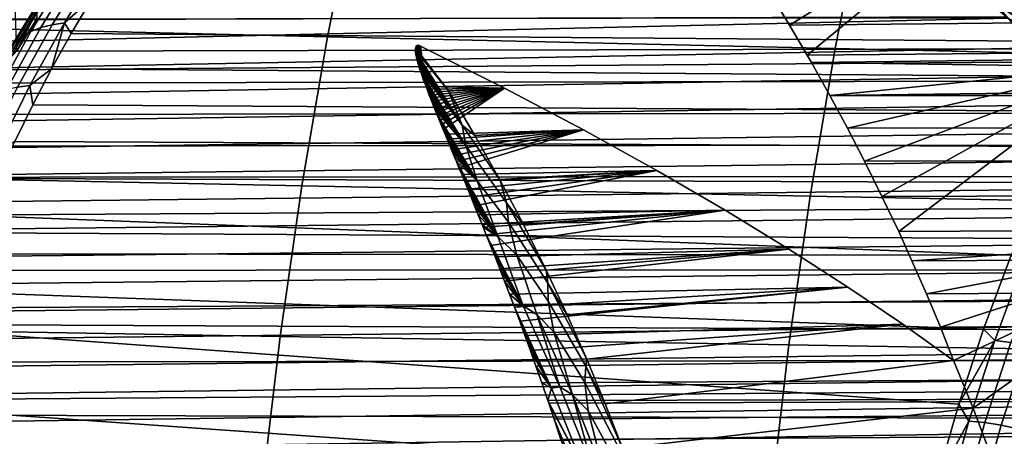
# Model space of a CAD drawing. Header units: metres. Extents: x -240 to 45, y -77 to 27.
# Tile 486 of 656: x -179.85 to -176.29, y 2.41 to 3.91. Entities that reach past the tile are written whole.
import ezdxf

# ---------------------------------------------------------------- set-up
doc = ezdxf.new("R2010")
doc.units = ezdxf.units.M
doc.layers.add('solid_102011X2', color=7, linetype='CONTINUOUS')

msp = doc.modelspace()

# ---------------------------------------------------------------- linework, layer by layer
at = {"layer": 'solid_102011X2'}
for points in [[(-179.901703, 4.875221, 290.735718), (-179.842926, 4.955428, 290.833527), (-179.788086, 3.915065, 290.924805), (-179.861481, 3.798911, 290.802643)], [(-175.888824, 3.74163, 305.930542), (-176.293198, 4.371068, 305.624207), (-175.666824, 4.946773, 306.850708), (-175.163818, 4.323822, 307.250885)], [(-178.631073, 4.382783, 345.168427), (-180.447784, 4.431952, 343.755402), (-180.557388, 3.892951, 343.87619), (-178.737778, 3.849756, 345.289276)], [(-176.79924, 4.334184, 346.55777), (-178.631073, 4.382783, 345.168427), (-178.737778, 3.849756, 345.289276), (-176.903107, 3.807064, 346.67865)], [(-177.067581, 3.891978, 304.244965), (-177.133301, 4.000533, 304.194794), (-176.293198, 4.371068, 305.624207)], [(-177.003799, 3.782995, 304.293396), (-177.067581, 3.891978, 304.244965), (-176.293198, 4.371068, 305.624207)], [(-176.988541, 3.756347, 304.304932), (-177.003799, 3.782995, 304.293396), (-176.293198, 4.371068, 305.624207), (-175.888824, 3.74163, 305.930542)], [(-174.952835, 4.286175, 347.922791), (-176.79924, 4.334184, 346.55777), (-176.903107, 3.807064, 346.67865), (-175.053894, 3.764891, 348.043671)], [(-176.422195, 4.256285, 287.683441), (-176.444931, 4.221148, 287.68866), (-176.06488, 3.899693, 287.095551), (-176.043671, 3.934561, 287.089203)], [(-176.444931, 4.221148, 287.68866), (-176.471573, 4.188494, 287.690186), (-176.089874, 3.866915, 287.098206), (-176.06488, 3.899693, 287.095551)], [(-176.471573, 4.188494, 287.690186), (-176.501602, 4.158967, 287.687988), (-176.118164, 3.836846, 287.097107), (-176.089874, 3.866915, 287.098206)], [(-176.501602, 4.158967, 287.687988), (-176.534348, 4.133136, 287.682037), (-176.118164, 3.836846, 287.097107)], [(-176.118164, 3.836846, 287.097107), (-176.534348, 4.133136, 287.682037), (-176.528351, 4.128101, 287.672485)], [(-179.774033, 3.883039, 290.391052), (-179.810303, 3.868528, 290.433167), (-179.680923, 4.080277, 290.648499), (-179.644226, 4.095692, 290.607086)], [(-179.733383, 3.893503, 290.351868), (-179.774033, 3.883039, 290.391052), (-179.644226, 4.095692, 290.607086), (-179.603287, 4.106797, 290.56839)], [(-179.689056, 3.899769, 290.316254), (-179.733383, 3.893503, 290.351868), (-179.603287, 4.106797, 290.56839), (-179.558807, 4.113431, 290.533051)], [(-179.558807, 4.113431, 290.533051), (-179.590332, 3.987978, 290.369232), (-179.689056, 3.899769, 290.316254)], [(-176.118164, 3.836846, 287.097107), (-176.528351, 4.128101, 287.672485), (-176.404007, 4.023646, 287.47702)], [(-179.841751, 3.850166, 290.477661), (-179.86792, 3.828201, 290.524017), (-179.739731, 4.037407, 290.737366), (-179.712891, 4.060762, 290.692108)], [(-179.810303, 3.868528, 290.433167), (-179.841751, 3.850166, 290.477661), (-179.712891, 4.060762, 290.692108), (-179.680923, 4.080277, 290.648499)], [(-168.587341, 4.090244, 298.983124), (-177.133301, 4.000533, 304.194794), (-177.067581, 3.891978, 304.244965), (-168.405563, 3.976835, 298.97049)], [(-176.379929, 4.039433, 285.875885), (-176.282471, 3.922451, 285.719482), (-185.610809, 3.895041, 291.302155), (-185.6017, 4.005168, 291.387817)], [(-179.86792, 3.828201, 290.524017), (-179.888489, 3.802932, 290.571564), (-179.761063, 4.010528, 290.783661), (-179.739731, 4.037407, 290.737366)], [(-176.118164, 3.836846, 287.097107), (-176.404007, 4.023646, 287.47702), (-176.277328, 3.917581, 287.283386)], [(-179.888489, 3.802932, 290.571564), (-179.903168, 3.7747, 290.619751), (-179.776596, 3.980486, 290.830414), (-179.761063, 4.010528, 290.783661)], [(-179.689056, 3.899769, 290.316254), (-179.590332, 3.987978, 290.369232), (-179.664169, 3.861971, 290.246368)], [(-179.590332, 3.987978, 290.369232), (-175.830002, 3.953498, 288.06308), (-175.900604, 3.831172, 287.945557), (-179.664169, 3.861971, 290.246368)], [(-179.903168, 3.7747, 290.619751), (-179.911758, 3.74389, 290.667908), (-179.786118, 3.947688, 290.877014), (-179.776596, 3.980486, 290.830414)], [(-168.405563, 3.976835, 298.97049), (-177.067581, 3.891978, 304.244965), (-177.003799, 3.782995, 304.293396), (-168.231842, 3.863526, 298.958893)], [(-176.282471, 3.922451, 285.719482), (-176.190079, 3.805741, 285.57019), (-185.619339, 3.784495, 291.219208), (-185.610809, 3.895041, 291.302155)], [(-180.552719, 3.725925, 289.652252), (-176.148849, 3.810351, 287.092377), (-176.277328, 3.917581, 287.283386), (-180.510208, 3.820012, 289.722992)], [(-180.466431, 3.913345, 289.795837), (-180.510208, 3.820012, 289.722992), (-176.277328, 3.917581, 287.283386)], [(-179.786118, 3.947688, 290.877014), (-179.911758, 3.74389, 290.667908), (-179.861481, 3.798911, 290.802643)], [(-179.786118, 3.947688, 290.877014), (-179.861481, 3.798911, 290.802643), (-179.788086, 3.915065, 290.924805)], [(-178.737778, 3.849756, 345.289276), (-180.557388, 3.892951, 343.87619), (-180.652725, 3.34795, 343.981262), (-178.830597, 3.310799, 345.394409)], [(-179.898361, 3.65759, 290.184113), (-179.934235, 3.644058, 290.226898), (-179.810303, 3.868528, 290.433167), (-179.774033, 3.883039, 290.391052)], [(-179.858002, 3.66736, 290.14447), (-179.898361, 3.65759, 290.184113), (-179.774033, 3.883039, 290.391052), (-179.733383, 3.893503, 290.351868)], [(-179.813828, 3.673227, 290.108582), (-179.858002, 3.66736, 290.14447), (-179.733383, 3.893503, 290.351868), (-179.689056, 3.899769, 290.316254)], [(-179.689056, 3.899769, 290.316254), (-179.735046, 3.733766, 290.128387), (-179.813828, 3.673227, 290.108582)], [(-179.689056, 3.899769, 290.316254), (-179.664169, 3.861971, 290.246368), (-179.735046, 3.733766, 290.128387)], [(-179.965149, 3.626949, 290.272308), (-179.990692, 3.606494, 290.319702), (-179.86792, 3.828201, 290.524017), (-179.841751, 3.850166, 290.477661)], [(-179.934235, 3.644058, 290.226898), (-179.965149, 3.626949, 290.272308), (-179.841751, 3.850166, 290.477661), (-179.810303, 3.868528, 290.433167)], [(-179.664169, 3.861971, 290.246368), (-175.900604, 3.831172, 287.945557), (-175.968445, 3.70685, 287.832672), (-179.735046, 3.733766, 290.128387)], [(-176.903107, 3.807064, 346.67865), (-178.737778, 3.849756, 345.289276), (-178.830597, 3.310799, 345.394409), (-176.993454, 3.27408, 346.783783)], [(-168.231842, 3.863526, 298.958893), (-177.003799, 3.782995, 304.293396), (-176.988541, 3.756347, 304.304932)], [(-168.231842, 3.863526, 298.958893), (-176.988541, 3.756347, 304.304932), (-176.922287, 3.637982, 304.354858), (-168.06575, 3.750592, 298.948059)], [(-180.552719, 3.725925, 289.652252), (-176.088699, 3.759282, 287.003693), (-176.148849, 3.810351, 287.092377)], [(-178.401947, 3.816467, 305.107208), (-178.420181, 3.804101, 305.127899), (-178.420166, 3.801201, 305.130188)], [(-178.401947, 3.816467, 305.107208), (-178.420044, 3.806826, 305.125671), (-178.420181, 3.804101, 305.127899)], [(-178.401947, 3.816467, 305.107208), (-178.420166, 3.801201, 305.130188), (-178.420013, 3.798185, 305.132446)], [(-178.401947, 3.816467, 305.107208), (-178.419739, 3.809345, 305.123505), (-178.420044, 3.806826, 305.125671)], [(-178.300934, 3.654514, 305.187195), (-178.420044, 3.806826, 305.125671), (-178.419739, 3.809345, 305.123505)], [(-178.401947, 3.816467, 305.107208), (-178.420013, 3.798185, 305.132446), (-178.419724, 3.795071, 305.134735)], [(-178.097565, 3.663635, 305.041901), (-178.300934, 3.654514, 305.187195), (-178.419739, 3.809345, 305.123505), (-178.401947, 3.816467, 305.107208)], [(-178.401947, 3.816467, 305.107208), (-178.419724, 3.795071, 305.134735), (-178.419342, 3.791864, 305.136993)], [(-178.401947, 3.816467, 305.107208), (-178.419342, 3.791864, 305.136993), (-178.418839, 3.78854, 305.139313)], [(-178.401947, 3.816467, 305.107208), (-178.418839, 3.78854, 305.139313), (-178.418259, 3.785082, 305.141663)], [(-178.409515, 3.818941, 305.109802), (-178.418564, 3.813633, 305.119415), (-178.41655, 3.8168, 305.115723)], [(-178.401947, 3.816467, 305.107208), (-178.418564, 3.813633, 305.119415), (-178.409515, 3.818941, 305.109802)], [(-178.401947, 3.816467, 305.107208), (-178.41655, 3.8168, 305.115723), (-178.418564, 3.813633, 305.119415)], [(-178.401947, 3.816467, 305.107208), (-178.418259, 3.785082, 305.141663), (-178.417557, 3.781477, 305.144073)], [(-178.401947, 3.816467, 305.107208), (-178.417557, 3.781477, 305.144073), (-178.416763, 3.7777, 305.146545)], [(-178.401947, 3.816467, 305.107208), (-178.416763, 3.7777, 305.146545), (-178.415863, 3.773735, 305.149078)], [(-178.411652, 3.81899, 305.111053), (-178.41655, 3.8168, 305.115723), (-178.413544, 3.81864, 305.112457)], [(-178.409515, 3.818941, 305.109802), (-178.41655, 3.8168, 305.115723), (-178.411652, 3.81899, 305.111053)], [(-178.409515, 3.818941, 305.109802), (-178.413544, 3.81864, 305.112457), (-178.41655, 3.8168, 305.115723)], [(-178.401947, 3.816467, 305.107208), (-178.409515, 3.818941, 305.109802), (-178.41655, 3.8168, 305.115723)], [(-178.401947, 3.816467, 305.107208), (-178.415863, 3.773735, 305.149078), (-178.414856, 3.769565, 305.151703)], [(-178.401947, 3.816467, 305.107208), (-178.414856, 3.769565, 305.151703), (-178.413742, 3.765164, 305.154449)], [(-178.401947, 3.816467, 305.107208), (-178.413742, 3.765164, 305.154449), (-178.412491, 3.760519, 305.157318)], [(-178.409515, 3.818941, 305.109802), (-178.411652, 3.81899, 305.111053), (-178.413544, 3.81864, 305.112457)], [(-178.401947, 3.816467, 305.107208), (-178.412491, 3.760519, 305.157318), (-178.411118, 3.755608, 305.160278)], [(-178.401947, 3.816467, 305.107208), (-178.411118, 3.755608, 305.160278), (-178.409607, 3.75041, 305.163391)], [(-178.401947, 3.816467, 305.107208), (-178.409607, 3.75041, 305.163391), (-178.407944, 3.744913, 305.166626)], [(-178.401947, 3.816467, 305.107208), (-178.407944, 3.744913, 305.166626), (-178.406143, 3.739097, 305.170044)], [(-178.401947, 3.816467, 305.107208), (-178.406143, 3.739097, 305.170044), (-178.404175, 3.732949, 305.173584)], [(-178.401947, 3.816467, 305.107208), (-178.404175, 3.732949, 305.173584), (-178.401169, 3.723842, 305.178741)], [(-178.097565, 3.663635, 305.041901), (-178.401947, 3.816467, 305.107208), (-178.385345, 3.679301, 305.203033), (-178.381836, 3.669911, 305.207977)], [(-178.401947, 3.816467, 305.107208), (-178.388626, 3.688227, 305.198273), (-178.385345, 3.679301, 305.203033)], [(-178.401947, 3.816467, 305.107208), (-178.391708, 3.696708, 305.193726), (-178.388626, 3.688227, 305.198273)], [(-178.401947, 3.816467, 305.107208), (-178.394577, 3.704757, 305.189331), (-178.391708, 3.696708, 305.193726)], [(-178.401947, 3.816467, 305.107208), (-178.397247, 3.712384, 305.18515), (-178.394577, 3.704757, 305.189331)], [(-178.401947, 3.816467, 305.107208), (-178.399734, 3.719612, 305.181122), (-178.397247, 3.712384, 305.18515)], [(-178.401947, 3.816467, 305.107208), (-178.401169, 3.723842, 305.178741), (-178.399734, 3.719612, 305.181122)], [(-176.190079, 3.805741, 285.57019), (-176.102158, 3.689471, 285.427704), (-185.62735, 3.673597, 291.139038), (-185.619339, 3.784495, 291.219208)], [(-178.300934, 3.654514, 305.187195), (-178.420181, 3.804101, 305.127899), (-178.420044, 3.806826, 305.125671)], [(-178.300934, 3.654514, 305.187195), (-178.420166, 3.801201, 305.130188), (-178.420181, 3.804101, 305.127899)], [(-178.300934, 3.654514, 305.187195), (-178.25116, 3.530522, 305.25882), (-178.420013, 3.798185, 305.132446), (-178.420166, 3.801201, 305.130188)], [(-178.25116, 3.530522, 305.25882), (-178.419724, 3.795071, 305.134735), (-178.420013, 3.798185, 305.132446)], [(-178.25116, 3.530522, 305.25882), (-178.419342, 3.791864, 305.136993), (-178.419724, 3.795071, 305.134735)], [(-178.25116, 3.530522, 305.25882), (-178.418839, 3.78854, 305.139313), (-178.419342, 3.791864, 305.136993)], [(-178.25116, 3.530522, 305.25882), (-178.418259, 3.785082, 305.141663), (-178.418839, 3.78854, 305.139313)], [(-178.25116, 3.530522, 305.25882), (-178.417557, 3.781477, 305.144073), (-178.418259, 3.785082, 305.141663)], [(-178.25116, 3.530522, 305.25882), (-178.416763, 3.7777, 305.146545), (-178.417557, 3.781477, 305.144073)], [(-178.25116, 3.530522, 305.25882), (-178.415863, 3.773735, 305.149078), (-178.416763, 3.7777, 305.146545)], [(-178.25116, 3.530522, 305.25882), (-178.414856, 3.769565, 305.151703), (-178.415863, 3.773735, 305.149078)], [(-175.053894, 3.764891, 348.043671), (-176.903107, 3.807064, 346.67865), (-176.993454, 3.27408, 346.783783), (-175.1418, 3.23781, 348.148804)], [(-180.593979, 3.631141, 289.583557), (-176.029984, 3.708268, 286.917023), (-176.088699, 3.759282, 287.003693), (-180.552719, 3.725925, 289.652252)], [(-178.25116, 3.530522, 305.25882), (-178.413742, 3.765164, 305.154449), (-178.414856, 3.769565, 305.151703)], [(-178.25116, 3.530522, 305.25882), (-178.412491, 3.760519, 305.157318), (-178.413742, 3.765164, 305.154449)], [(-178.25116, 3.530522, 305.25882), (-178.411118, 3.755608, 305.160278), (-178.412491, 3.760519, 305.157318)], [(-178.25116, 3.530522, 305.25882), (-178.409607, 3.75041, 305.163391), (-178.411118, 3.755608, 305.160278)], [(-178.25116, 3.530522, 305.25882), (-178.407944, 3.744913, 305.166626), (-178.409607, 3.75041, 305.163391)], [(-178.25116, 3.530522, 305.25882), (-178.406143, 3.739097, 305.170044), (-178.407944, 3.744913, 305.166626)], [(-178.25116, 3.530522, 305.25882), (-178.404175, 3.732949, 305.173584), (-178.406143, 3.739097, 305.170044)], [(-176.922287, 3.637982, 304.354858), (-176.988541, 3.756347, 304.304932), (-175.888824, 3.74163, 305.930542)], [(-167.907166, 3.638084, 298.937927), (-168.06575, 3.750592, 298.948059), (-176.922287, 3.637982, 304.354858)], [(-176.858322, 3.519145, 304.40271), (-176.922287, 3.637982, 304.354858), (-175.888824, 3.74163, 305.930542)], [(-176.796646, 3.399981, 304.448608), (-176.858322, 3.519145, 304.40271), (-175.888824, 3.74163, 305.930542)], [(-176.733673, 3.273116, 304.495178), (-176.796646, 3.399981, 304.448608), (-175.888824, 3.74163, 305.930542)], [(-176.673279, 3.145889, 304.539551), (-176.733673, 3.273116, 304.495178), (-175.888824, 3.74163, 305.930542)], [(-176.625351, 3.040656, 304.574646), (-176.673279, 3.145889, 304.539551), (-175.888824, 3.74163, 305.930542), (-175.559967, 3.111591, 306.169861)], [(-180.633987, 3.535614, 289.516998), (-175.916855, 3.60646, 286.749542), (-176.029984, 3.708268, 286.917023), (-180.593979, 3.631141, 289.583557)], [(-179.813828, 3.673227, 290.108582), (-179.735046, 3.733766, 290.128387), (-179.802948, 3.603542, 290.015381)], [(-179.735046, 3.733766, 290.128387), (-175.968445, 3.70685, 287.832672), (-176.033493, 3.5807, 287.724396), (-179.802948, 3.603542, 290.015381)], [(-178.25116, 3.530522, 305.25882), (-178.401169, 3.723842, 305.178741), (-178.404175, 3.732949, 305.173584)], [(-178.25116, 3.530522, 305.25882), (-178.238083, 3.456715, 305.302979), (-178.399734, 3.719612, 305.181122), (-178.401169, 3.723842, 305.178741)], [(-178.238083, 3.456715, 305.302979), (-178.397247, 3.712384, 305.18515), (-178.399734, 3.719612, 305.181122)], [(-178.238083, 3.456715, 305.302979), (-178.394577, 3.704757, 305.189331), (-178.397247, 3.712384, 305.18515)], [(-178.238083, 3.456715, 305.302979), (-178.391708, 3.696708, 305.193726), (-178.394577, 3.704757, 305.189331)], [(-176.102158, 3.689471, 285.427704), (-176.018463, 3.573717, 285.291718), (-185.634872, 3.562411, 291.061646), (-185.62735, 3.673597, 291.139038)], [(-179.932541, 3.433877, 289.91098), (-179.976578, 3.42844, 289.947144), (-179.858002, 3.66736, 290.14447), (-179.813828, 3.673227, 290.108582)], [(-179.932541, 3.433877, 289.91098), (-179.813828, 3.673227, 290.108582), (-179.802948, 3.603542, 290.015381), (-179.86792, 3.471462, 289.907257)], [(-178.238083, 3.456715, 305.302979), (-178.388626, 3.688227, 305.198273), (-178.391708, 3.696708, 305.193726)], [(-178.238083, 3.456715, 305.302979), (-178.385345, 3.679301, 305.203033), (-178.388626, 3.688227, 305.198273)], [(-178.238083, 3.456715, 305.302979), (-178.381836, 3.669911, 305.207977), (-178.385345, 3.679301, 305.203033)], [(-178.097565, 3.663635, 305.041901), (-178.381836, 3.669911, 305.207977), (-178.378098, 3.660048, 305.213135)], [(-178.238083, 3.456715, 305.302979), (-178.378098, 3.660048, 305.213135), (-178.381836, 3.669911, 305.207977)], [(-178.097565, 3.663635, 305.041901), (-178.378098, 3.660048, 305.213135), (-178.374146, 3.649698, 305.218475)], [(-178.238083, 3.456715, 305.302979), (-178.374146, 3.649698, 305.218475), (-178.378098, 3.660048, 305.213135)], [(-178.097565, 3.663635, 305.041901), (-178.374146, 3.649698, 305.218475), (-178.369949, 3.638841, 305.22403)], [(-178.238083, 3.456715, 305.302979), (-178.369949, 3.638841, 305.22403), (-178.374146, 3.649698, 305.218475)], [(-178.097565, 3.663635, 305.041901), (-178.369949, 3.638841, 305.22403), (-178.365494, 3.627467, 305.229767)], [(-178.238083, 3.456715, 305.302979), (-178.365494, 3.627467, 305.229767), (-178.369949, 3.638841, 305.22403)], [(-178.097565, 3.663635, 305.041901), (-178.365494, 3.627467, 305.229767), (-178.360794, 3.615548, 305.235748)], [(-178.097565, 3.663635, 305.041901), (-178.360794, 3.615548, 305.235748), (-178.355835, 3.60306, 305.241943)], [(-178.097565, 3.663635, 305.041901), (-178.355835, 3.60306, 305.241943), (-178.350067, 3.588637, 305.249023)], [(-178.097565, 3.663635, 305.041901), (-178.350067, 3.588637, 305.249023), (-178.345093, 3.576289, 305.255005)], [(-178.097565, 3.663635, 305.041901), (-178.345093, 3.576289, 305.255005), (-178.339279, 3.561954, 305.261902)], [(-178.097565, 3.663635, 305.041901), (-178.339279, 3.561954, 305.261902), (-178.333176, 3.546958, 305.269043)], [(-178.097565, 3.663635, 305.041901), (-178.333176, 3.546958, 305.269043), (-178.326767, 3.53127, 305.276398)], [(-178.097565, 3.663635, 305.041901), (-178.326767, 3.53127, 305.276398), (-178.320038, 3.51487, 305.284058)], [(-178.097565, 3.663635, 305.041901), (-178.320038, 3.51487, 305.284058), (-178.312988, 3.497735, 305.291931), (-177.812927, 3.51372, 304.980164)], [(-178.205078, 3.492437, 305.262604), (-178.300934, 3.654514, 305.187195), (-178.097565, 3.663635, 305.041901), (-177.812927, 3.51372, 304.980164)], [(-178.25116, 3.530522, 305.25882), (-178.300934, 3.654514, 305.187195), (-178.205078, 3.492437, 305.262604)], [(-167.907166, 3.638084, 298.937927), (-176.922287, 3.637982, 304.354858), (-176.858322, 3.519145, 304.40271), (-167.756088, 3.526164, 298.928558)], [(-180.67276, 3.43938, 289.452454), (-175.809525, 3.505027, 286.589874), (-175.916855, 3.60646, 286.749542), (-180.633987, 3.535614, 289.516998)], [(-179.802948, 3.603542, 290.015381), (-176.033493, 3.5807, 287.724396), (-176.095795, 3.45285, 287.620697), (-179.86792, 3.471462, 289.907257)], [(-178.238083, 3.456715, 305.302979), (-178.360794, 3.615548, 305.235748), (-178.365494, 3.627467, 305.229767)], [(-178.238083, 3.456715, 305.302979), (-178.355835, 3.60306, 305.241943), (-178.360794, 3.615548, 305.235748)], [(-178.238083, 3.456715, 305.302979), (-178.350067, 3.588637, 305.249023), (-178.355835, 3.60306, 305.241943)], [(-176.018463, 3.573717, 285.291718), (-175.939148, 3.45858, 285.162262), (-185.641907, 3.450987, 290.987), (-185.634872, 3.562411, 291.061646)], [(-178.238083, 3.456715, 305.302979), (-178.197464, 3.328629, 305.364807), (-178.345093, 3.576289, 305.255005), (-178.350067, 3.588637, 305.249023)], [(-178.197464, 3.328629, 305.364807), (-178.339279, 3.561954, 305.261902), (-178.345093, 3.576289, 305.255005)], [(-178.197464, 3.328629, 305.364807), (-178.333176, 3.546958, 305.269043), (-178.339279, 3.561954, 305.261902)], [(-178.197464, 3.328629, 305.364807), (-178.326767, 3.53127, 305.276398), (-178.333176, 3.546958, 305.269043)], [(-178.197464, 3.328629, 305.364807), (-178.320038, 3.51487, 305.284058), (-178.326767, 3.53127, 305.276398)], [(-178.114319, 3.330423, 305.333527), (-178.091385, 3.249587, 305.379211), (-178.238083, 3.456715, 305.302979), (-178.25116, 3.530522, 305.25882)], [(-178.25116, 3.530522, 305.25882), (-178.205078, 3.492437, 305.262604), (-178.114319, 3.330423, 305.333527)], [(-167.756088, 3.526164, 298.928558), (-176.858322, 3.519145, 304.40271), (-176.796646, 3.399981, 304.448608), (-167.612411, 3.415269, 298.919708)], [(-180.710342, 3.342466, 289.389893), (-175.708344, 3.404066, 286.43811), (-175.809525, 3.505027, 286.589874), (-180.67276, 3.43938, 289.452454)], [(-178.197464, 3.328629, 305.364807), (-178.312988, 3.497735, 305.291931), (-178.320038, 3.51487, 305.284058)], [(-177.812927, 3.51372, 304.980164), (-178.312988, 3.497735, 305.291931), (-178.305603, 3.479837, 305.300079)], [(-178.197464, 3.328629, 305.364807), (-178.305603, 3.479837, 305.300079), (-178.312988, 3.497735, 305.291931)], [(-177.812927, 3.51372, 304.980164), (-178.305603, 3.479837, 305.300079), (-178.297867, 3.461132, 305.308502)], [(-177.812927, 3.51372, 304.980164), (-178.297867, 3.461132, 305.308502), (-178.289764, 3.441547, 305.31723)], [(-177.812927, 3.51372, 304.980164), (-178.289764, 3.441547, 305.31723), (-178.281235, 3.420938, 305.326294)], [(-177.812927, 3.51372, 304.980164), (-178.281235, 3.420938, 305.326294), (-178.272232, 3.399229, 305.335724)], [(-177.812927, 3.51372, 304.980164), (-178.272232, 3.399229, 305.335724), (-178.262741, 3.376279, 305.345581)], [(-177.812927, 3.51372, 304.980164), (-178.262741, 3.376279, 305.345581), (-178.252686, 3.351969, 305.355896), (-177.547775, 3.366926, 304.922302)], [(-178.114319, 3.330423, 305.333527), (-178.205078, 3.492437, 305.262604), (-177.812927, 3.51372, 304.980164), (-177.547775, 3.366926, 304.922302)], [(-175.939148, 3.45858, 285.162262), (-175.86377, 3.344333, 285.039124), (-185.648468, 3.339347, 290.915039), (-185.641907, 3.450987, 290.987)], [(-179.86792, 3.471462, 289.907257), (-176.095795, 3.45285, 287.620697), (-176.15535, 3.323463, 287.521576), (-179.929932, 3.337708, 289.804047)], [(-178.197464, 3.328629, 305.364807), (-178.297867, 3.461132, 305.308502), (-178.305603, 3.479837, 305.300079)], [(-178.197464, 3.328629, 305.364807), (-178.289764, 3.441547, 305.31723), (-178.297867, 3.461132, 305.308502)], [(-178.091385, 3.249587, 305.379211), (-178.084076, 3.180279, 305.418854), (-178.197464, 3.328629, 305.364807), (-178.238083, 3.456715, 305.302979)], [(-178.197464, 3.328629, 305.364807), (-178.281235, 3.420938, 305.326294), (-178.289764, 3.441547, 305.31723)], [(-178.197464, 3.328629, 305.364807), (-178.272232, 3.399229, 305.335724), (-178.281235, 3.420938, 305.326294)], [(-180.746735, 3.244804, 289.329346), (-175.612732, 3.303667, 286.293823), (-175.708344, 3.404066, 286.43811), (-180.710342, 3.342466, 289.389893)], [(-178.122253, 3.12765, 305.44873), (-178.262741, 3.376279, 305.345581), (-178.272232, 3.399229, 305.335724)], [(-178.122253, 3.12765, 305.44873), (-178.272232, 3.399229, 305.335724), (-178.197464, 3.328629, 305.364807)], [(-167.612411, 3.415269, 298.919708), (-176.796646, 3.399981, 304.448608), (-176.733673, 3.273116, 304.495178), (-167.476334, 3.305573, 298.91156)], [(-178.830597, 3.310799, 345.394409), (-180.652725, 3.34795, 343.981262), (-180.733627, 2.797786, 344.070435), (-178.909378, 2.766737, 345.483612)], [(-178.122253, 3.12765, 305.44873), (-178.252686, 3.351969, 305.355896), (-178.262741, 3.376279, 305.345581)], [(-177.547775, 3.366926, 304.922302), (-178.252686, 3.351969, 305.355896), (-178.242065, 3.326216, 305.366638)], [(-178.122253, 3.12765, 305.44873), (-178.242065, 3.326216, 305.366638), (-178.252686, 3.351969, 305.355896)], [(-177.547775, 3.366926, 304.922302), (-178.242065, 3.326216, 305.366638), (-178.230804, 3.298862, 305.377899)], [(-177.547775, 3.366926, 304.922302), (-178.230804, 3.298862, 305.377899), (-178.218872, 3.269804, 305.389709)], [(-177.547775, 3.366926, 304.922302), (-178.218872, 3.269804, 305.389709), (-178.206268, 3.23894, 305.402039)], [(-177.547775, 3.366926, 304.922302), (-178.206268, 3.23894, 305.402039), (-178.192902, 3.206093, 305.414948), (-177.300552, 3.223154, 304.86792)], [(-178.02858, 3.168523, 305.400146), (-178.114319, 3.330423, 305.333527), (-177.547775, 3.366926, 304.922302), (-177.300552, 3.223154, 304.86792)], [(-175.86377, 3.344333, 285.039124), (-175.792496, 3.231105, 284.922333), (-185.657562, 3.171548, 290.812195), (-185.648468, 3.339347, 290.915039)], [(-179.929932, 3.337708, 289.804047), (-176.15535, 3.323463, 287.521576), (-176.266312, 3.060566, 287.336914), (-179.989029, 3.202412, 289.705688)], [(-176.993454, 3.27408, 346.783783), (-178.830597, 3.310799, 345.394409), (-178.909378, 2.766737, 345.483612), (-177.070114, 2.73605, 346.873016)], [(-178.122253, 3.12765, 305.44873), (-178.230804, 3.298862, 305.377899), (-178.242065, 3.326216, 305.366638)], [(-178.084076, 3.180279, 305.418854), (-178.053604, 3.060106, 305.472717), (-178.122253, 3.12765, 305.44873), (-178.197464, 3.328629, 305.364807)], [(-178.091385, 3.249587, 305.379211), (-178.114319, 3.330423, 305.333527), (-178.02858, 3.168523, 305.400146)], [(-180.781906, 3.1465, 289.270813), (-175.521927, 3.203914, 286.156433), (-175.612732, 3.303667, 286.293823), (-180.746735, 3.244804, 289.329346)], [(-178.122253, 3.12765, 305.44873), (-178.218872, 3.269804, 305.389709), (-178.230804, 3.298862, 305.377899)], [(-167.476334, 3.305573, 298.91156), (-176.733673, 3.273116, 304.495178), (-176.673279, 3.145889, 304.539551), (-167.347076, 3.196808, 298.903992)], [(-178.122253, 3.12765, 305.44873), (-178.206268, 3.23894, 305.402039), (-178.218872, 3.269804, 305.389709)], [(-178.122253, 3.12765, 305.44873), (-178.192902, 3.206093, 305.414948), (-178.206268, 3.23894, 305.402039)], [(-177.947754, 3.006809, 305.462585), (-177.941879, 2.958982, 305.490479), (-178.084076, 3.180279, 305.418854), (-178.091385, 3.249587, 305.379211)], [(-178.091385, 3.249587, 305.379211), (-178.02858, 3.168523, 305.400146), (-177.947754, 3.006809, 305.462585)], [(-175.1418, 3.23781, 348.148804), (-176.993454, 3.27408, 346.783783), (-177.070114, 2.73605, 346.873016), (-175.2164, 2.705738, 348.238037)], [(-175.792496, 3.231105, 284.922333), (-175.725113, 3.118889, 284.811584), (-185.657562, 3.171548, 290.812195)], [(-180.815857, 3.047701, 289.214294), (-175.43631, 3.104913, 286.026093), (-175.521927, 3.203914, 286.156433), (-180.781906, 3.1465, 289.270813)], [(-177.300552, 3.223154, 304.86792), (-178.192902, 3.206093, 305.414948), (-178.178802, 3.17122, 305.428436)], [(-178.122253, 3.12765, 305.44873), (-178.178802, 3.17122, 305.428436), (-178.192902, 3.206093, 305.414948)], [(-177.300552, 3.223154, 304.86792), (-178.178802, 3.17122, 305.428436), (-178.175034, 3.16187, 305.432007)], [(-177.300552, 3.223154, 304.86792), (-178.175034, 3.16187, 305.432007), (-178.16394, 3.134256, 305.442444)], [(-177.300552, 3.223154, 304.86792), (-178.16394, 3.134256, 305.442444), (-178.148407, 3.095278, 305.45697)], [(-177.300552, 3.223154, 304.86792), (-178.148407, 3.095278, 305.45697), (-178.132202, 3.054314, 305.471893), (-177.070496, 3.082501, 304.817017)], [(-177.947754, 3.006809, 305.462585), (-178.02858, 3.168523, 305.400146), (-177.300552, 3.223154, 304.86792), (-177.070496, 3.082501, 304.817017)], [(-175.725113, 3.118889, 284.811584), (-175.661148, 3.007712, 284.706482), (-185.665726, 3.003492, 290.715363), (-185.657562, 3.171548, 290.812195)], [(-180.045227, 3.06573, 289.612183), (-179.989029, 3.202412, 289.705688), (-176.266312, 3.060566, 287.336914)], [(-178.122253, 3.12765, 305.44873), (-178.175034, 3.16187, 305.432007), (-178.178802, 3.17122, 305.428436)], [(-177.941879, 2.958982, 305.490479), (-177.94014, 2.894664, 305.525879), (-178.053604, 3.060106, 305.472717), (-178.084076, 3.180279, 305.418854)], [(-167.347076, 3.196808, 298.903992), (-176.673279, 3.145889, 304.539551), (-176.625351, 3.040656, 304.574646), (-167.223846, 3.088731, 298.89679)], [(-178.122253, 3.12765, 305.44873), (-178.030746, 2.877712, 305.5401), (-178.16394, 3.134256, 305.442444), (-178.175034, 3.16187, 305.432007)], [(-178.030746, 2.877712, 305.5401), (-178.148407, 3.095278, 305.45697), (-178.16394, 3.134256, 305.442444)], [(-180.848587, 2.948372, 289.159821), (-175.355331, 3.00668, 285.902283), (-175.43631, 3.104913, 286.026093), (-180.815857, 3.047701, 289.214294)], [(-178.053604, 3.060106, 305.472717), (-177.981674, 2.845999, 305.553558), (-178.030746, 2.877712, 305.5401), (-178.122253, 3.12765, 305.44873)], [(-176.5728, 2.920488, 304.612915), (-176.625351, 3.040656, 304.574646), (-175.559967, 3.111591, 306.169861)], [(-176.522537, 2.800123, 304.649323), (-176.5728, 2.920488, 304.612915), (-175.559967, 3.111591, 306.169861)], [(-176.474579, 2.679564, 304.683899), (-176.522537, 2.800123, 304.649323), (-175.559967, 3.111591, 306.169861)], [(-176.404495, 2.507421, 304.738373), (-176.474579, 2.679564, 304.683899), (-175.559967, 3.111591, 306.169861)], [(-176.340866, 2.339567, 304.787659), (-176.404495, 2.507421, 304.738373), (-175.559967, 3.111591, 306.169861), (-175.292007, 2.480526, 306.363983)], [(-180.045227, 3.06573, 289.612183), (-176.266312, 3.060566, 287.336914), (-176.366547, 2.792992, 287.170105), (-180.098541, 2.92778, 289.523438)], [(-178.030746, 2.877712, 305.5401), (-178.132202, 3.054314, 305.471893), (-178.148407, 3.095278, 305.45697)], [(-177.070496, 3.082501, 304.817017), (-178.132202, 3.054314, 305.471893), (-178.115402, 3.011425, 305.487244)], [(-177.070496, 3.082501, 304.817017), (-178.115402, 3.011425, 305.487244), (-178.098053, 2.966675, 305.502869)], [(-177.070496, 3.082501, 304.817017), (-178.098053, 2.966675, 305.502869), (-178.0802, 2.920094, 305.518799), (-176.856857, 2.945042, 304.769531)], [(-177.87178, 2.845355, 305.520966), (-177.947754, 3.006809, 305.462585), (-177.070496, 3.082501, 304.817017), (-176.856857, 2.945042, 304.769531)], [(-167.223846, 3.088731, 298.89679), (-176.625351, 3.040656, 304.574646), (-176.5728, 2.920488, 304.612915), (-167.106918, 2.981497, 298.890137)], [(-178.030746, 2.877712, 305.5401), (-178.115402, 3.011425, 305.487244), (-178.132202, 3.054314, 305.471893)], [(-177.94014, 2.894664, 305.525879), (-177.919403, 2.783231, 305.572266), (-177.981674, 2.845999, 305.553558), (-178.053604, 3.060106, 305.472717)], [(-176.325623, 2.751712, 287.118286), (-176.366547, 2.792992, 287.170105), (-176.266312, 3.060566, 287.336914), (-176.222885, 3.030167, 287.289246)], [(-176.325623, 2.751712, 287.118286), (-176.222885, 3.030167, 287.289246), (-176.165771, 3.023187, 287.265625), (-176.268295, 2.745297, 287.095001)], [(-175.661148, 3.007712, 284.706482), (-175.600861, 2.897679, 284.607056), (-185.673111, 2.835219, 290.62442), (-185.665726, 3.003492, 290.715363)], [(-180.880112, 2.848521, 289.107361), (-175.278442, 2.909229, 285.784576), (-175.355331, 3.00668, 285.902283), (-180.848587, 2.948372, 289.159821)], [(-178.030746, 2.877712, 305.5401), (-178.098053, 2.966675, 305.502869), (-178.115402, 3.011425, 305.487244)], [(-177.941879, 2.958982, 305.490479), (-177.947754, 3.006809, 305.462585), (-177.87178, 2.845355, 305.520966)], [(-178.030746, 2.877712, 305.5401), (-178.0802, 2.920094, 305.518799), (-178.098053, 2.966675, 305.502869)], [(-177.800537, 2.684222, 305.575409), (-177.803726, 2.658956, 305.592133), (-177.94014, 2.894664, 305.525879), (-177.941879, 2.958982, 305.490479)], [(-177.941879, 2.958982, 305.490479), (-177.87178, 2.845355, 305.520966), (-177.800537, 2.684222, 305.575409)], [(-167.106918, 2.981497, 298.890137), (-176.5728, 2.920488, 304.612915), (-176.522537, 2.800123, 304.649323), (-166.995941, 2.875318, 298.88385)], [(-180.098541, 2.92778, 289.523438), (-176.366547, 2.792992, 287.170105), (-176.456268, 2.521608, 287.020782), (-180.149017, 2.788683, 289.439423)], [(-176.856857, 2.945042, 304.769531), (-178.0802, 2.920094, 305.518799), (-178.062012, 2.872049, 305.534851)], [(-178.030746, 2.877712, 305.5401), (-178.062012, 2.872049, 305.534851), (-178.0802, 2.920094, 305.518799)], [(-176.856857, 2.945042, 304.769531), (-178.062012, 2.872049, 305.534851), (-178.043228, 2.82175, 305.551239)], [(-176.856857, 2.945042, 304.769531), (-178.043228, 2.82175, 305.551239), (-178.02417, 2.769973, 305.567688), (-176.658295, 2.810688, 304.725098)], [(-177.800537, 2.684222, 305.575409), (-177.87178, 2.845355, 305.520966), (-176.856857, 2.945042, 304.769531), (-176.658295, 2.810688, 304.725098)], [(-175.600861, 2.897679, 284.607056), (-175.543839, 2.78874, 284.512939), (-185.673111, 2.835219, 290.62442)], [(-180.910431, 2.748284, 289.056915), (-175.206009, 2.812655, 285.673096), (-175.278442, 2.909229, 285.784576), (-180.880112, 2.848521, 289.107361)], [(-177.803726, 2.658956, 305.592133), (-177.807266, 2.60011, 305.623596), (-177.919403, 2.783231, 305.572266), (-177.94014, 2.894664, 305.525879)], [(-178.062012, 2.872049, 305.534851), (-178.030746, 2.877712, 305.5401), (-177.897644, 2.584852, 305.638702), (-177.928772, 2.579745, 305.633911)], [(-177.928772, 2.579745, 305.633911), (-178.043228, 2.82175, 305.551239), (-178.062012, 2.872049, 305.534851)], [(-177.897644, 2.584852, 305.638702), (-178.030746, 2.877712, 305.5401), (-177.981674, 2.845999, 305.553558)], [(-166.995941, 2.875318, 298.88385), (-176.522537, 2.800123, 304.649323), (-176.474579, 2.679564, 304.683899), (-166.890869, 2.770324, 298.87793)], [(-175.543839, 2.78874, 284.512939), (-175.489822, 2.680878, 284.423798), (-185.679718, 2.666883, 290.539337), (-185.673111, 2.835219, 290.62442)], [(-180.939529, 2.647735, 289.008484), (-175.137466, 2.717009, 285.567352), (-175.206009, 2.812655, 285.673096), (-180.910431, 2.748284, 289.056915)], [(-177.928772, 2.579745, 305.633911), (-178.02417, 2.769973, 305.567688), (-178.043228, 2.82175, 305.551239)], [(-177.897644, 2.584852, 305.638702), (-177.981674, 2.845999, 305.553558), (-177.852005, 2.555733, 305.649261)], [(-177.852005, 2.555733, 305.649261), (-177.981674, 2.845999, 305.553558), (-177.919403, 2.783231, 305.572266)], [(-178.909378, 2.766737, 345.483612), (-180.733627, 2.797786, 344.070435), (-180.799988, 2.243308, 344.143585), (-178.973984, 2.218411, 345.556793)], [(-180.149017, 2.788683, 289.439423), (-176.456268, 2.521608, 287.020782), (-176.535706, 2.247155, 286.88858), (-180.241577, 2.507519, 289.28537)], [(-176.658295, 2.810688, 304.725098), (-178.02417, 2.769973, 305.567688), (-178.004593, 2.715932, 305.584412)], [(-176.658295, 2.810688, 304.725098), (-178.004593, 2.715932, 305.584412), (-177.98436, 2.659164, 305.601501), (-176.474579, 2.679564, 304.683899)], [(-177.807266, 2.60011, 305.623596), (-177.795746, 2.498244, 305.663086), (-177.852005, 2.555733, 305.649261), (-177.919403, 2.783231, 305.572266)], [(-177.733978, 2.523461, 305.626068), (-177.800537, 2.684222, 305.575409), (-176.658295, 2.810688, 304.725098), (-176.474579, 2.679564, 304.683899)], [(-176.325623, 2.751712, 287.118286), (-176.456268, 2.521608, 287.020782), (-176.366547, 2.792992, 287.170105)], [(-177.070114, 2.73605, 346.873016), (-178.909378, 2.766737, 345.483612), (-178.973984, 2.218411, 345.556793), (-177.133011, 2.193804, 346.946198)], [(-177.928772, 2.579745, 305.633911), (-178.004593, 2.715932, 305.584412), (-178.02417, 2.769973, 305.567688)], [(-166.791565, 2.666507, 298.872437), (-166.890869, 2.770324, 298.87793), (-176.474579, 2.679564, 304.683899)], [(-176.419464, 2.461157, 286.962067), (-176.456268, 2.521608, 287.020782), (-176.325623, 2.751712, 287.118286)], [(-176.419464, 2.461157, 286.962067), (-176.325623, 2.751712, 287.118286), (-176.268295, 2.745297, 287.095001), (-176.361954, 2.455351, 286.939117)], [(-176.361954, 2.455351, 286.939117), (-176.268295, 2.745297, 287.095001), (-176.209396, 2.7347, 287.078003), (-176.302734, 2.445761, 286.922668)], [(-180.967407, 2.546812, 288.962097), (-175.072586, 2.62235, 285.467133), (-175.137466, 2.717009, 285.567352), (-180.939529, 2.647735, 289.008484)], [(-177.928772, 2.579745, 305.633911), (-177.98436, 2.659164, 305.601501), (-178.004593, 2.715932, 305.584412)], [(-175.2164, 2.705738, 348.238037), (-177.070114, 2.73605, 346.873016), (-177.133011, 2.193804, 346.946198), (-175.277603, 2.169499, 348.311249)], [(-176.302734, 2.445761, 286.922668), (-176.209396, 2.7347, 287.078003), (-176.149841, 2.720086, 287.067627), (-176.242722, 2.432536, 286.913025)], [(-175.489822, 2.680878, 284.423798), (-175.438965, 2.574184, 284.339691), (-185.685669, 2.498509, 290.460022), (-185.679718, 2.666883, 290.539337)], [(-177.963394, 2.599229, 305.618988), (-166.791565, 2.666507, 298.872437), (-176.474579, 2.679564, 304.683899), (-177.98436, 2.659164, 305.601501)], [(-177.803726, 2.658956, 305.592133), (-177.800537, 2.684222, 305.575409), (-177.733978, 2.523461, 305.626068)], [(-177.671997, 2.363122, 305.673004), (-177.733978, 2.523461, 305.626068), (-176.474579, 2.679564, 304.683899), (-176.404495, 2.507421, 304.738373)], [(-177.928772, 2.579745, 305.633911), (-177.963394, 2.599229, 305.618988), (-177.98436, 2.659164, 305.601501)], [(-166.791565, 2.666507, 298.872437), (-177.963394, 2.599229, 305.618988), (-177.941528, 2.535388, 305.637085), (-166.697556, 2.563876, 298.867188)], [(-177.671997, 2.363122, 305.673004), (-177.678085, 2.349878, 305.683624), (-177.807266, 2.60011, 305.623596), (-177.803726, 2.658956, 305.592133)], [(-177.803726, 2.658956, 305.592133), (-177.733978, 2.523461, 305.626068), (-177.671997, 2.363122, 305.673004)], [(-180.994095, 2.445528, 288.917664), (-175.011551, 2.528742, 285.372467), (-175.072586, 2.62235, 285.467133), (-180.967407, 2.546812, 288.962097)], [(-177.928772, 2.579745, 305.633911), (-177.941528, 2.535388, 305.637085), (-177.963394, 2.599229, 305.618988)], [(-177.678085, 2.349878, 305.683624), (-177.686539, 2.297, 305.711487), (-177.795746, 2.498244, 305.663086), (-177.807266, 2.60011, 305.623596)], [(-175.438965, 2.574184, 284.339691), (-175.390884, 2.468613, 284.260223), (-185.685669, 2.498509, 290.460022)], [(-177.807709, 2.278964, 305.722992), (-177.941528, 2.535388, 305.637085), (-177.928772, 2.579745, 305.633911)], [(-166.697556, 2.563876, 298.867188), (-177.941528, 2.535388, 305.637085), (-177.938324, 2.52592, 305.639709)], [(-166.697556, 2.563876, 298.867188), (-177.938324, 2.52592, 305.639709), (-177.918686, 2.467226, 305.655731)], [(-177.776718, 2.283492, 305.727417), (-177.807709, 2.278964, 305.722992), (-177.928772, 2.579745, 305.633911), (-177.897644, 2.584852, 305.638702)], [(-166.697556, 2.563876, 298.867188), (-177.918686, 2.467226, 305.655731), (-177.894867, 2.394322, 305.674957), (-166.609024, 2.462606, 298.862366)], [(-177.776718, 2.283492, 305.727417), (-177.897644, 2.584852, 305.638702), (-177.852005, 2.555733, 305.649261)], [(-181.019638, 2.343893, 288.875153), (-174.953796, 2.436191, 285.282837), (-175.011551, 2.528742, 285.372467), (-180.994095, 2.445528, 288.917664)], [(-177.807709, 2.278964, 305.722992), (-177.938324, 2.52592, 305.639709), (-177.941528, 2.535388, 305.637085)], [(-177.776718, 2.283492, 305.727417), (-177.852005, 2.555733, 305.649261), (-177.734268, 2.257246, 305.735291)], [(-177.734268, 2.257246, 305.735291), (-177.852005, 2.555733, 305.649261), (-177.795746, 2.498244, 305.663086)], [(-175.390884, 2.468613, 284.260223), (-175.345566, 2.364187, 284.185272), (-185.690979, 2.330222, 290.386383), (-185.685669, 2.498509, 290.460022)], [(-180.241577, 2.507519, 289.28537), (-176.535706, 2.247155, 286.88858), (-176.605103, 1.970293, 286.773071), (-180.32312, 2.22307, 289.149658)], [(-177.807709, 2.278964, 305.722992), (-177.821457, 2.230392, 305.725891), (-177.918686, 2.467226, 305.655731), (-177.938324, 2.52592, 305.639709)], [(-177.686539, 2.297, 305.711487), (-177.683594, 2.205541, 305.744659), (-177.734268, 2.257246, 305.735291), (-177.795746, 2.498244, 305.663086)], [(-177.614487, 2.203223, 305.7164), (-177.671997, 2.363122, 305.673004), (-176.404495, 2.507421, 304.738373), (-176.340866, 2.339567, 304.787659)], [(-176.419464, 2.461157, 286.962067), (-176.535706, 2.247155, 286.88858), (-176.456268, 2.521608, 287.020782)], [(-177.821457, 2.230392, 305.725891), (-177.894867, 2.394322, 305.674957), (-177.918686, 2.467226, 305.655731)], [(-166.609024, 2.462606, 298.862366), (-177.894867, 2.394322, 305.674957), (-177.86969, 2.315033, 305.695038), (-166.525391, 2.362397, 298.857819)], [(-176.503723, 2.159182, 286.821838), (-176.535706, 2.247155, 286.88858), (-176.419464, 2.461157, 286.962067)], [(-176.503723, 2.159182, 286.821838), (-176.419464, 2.461157, 286.962067), (-176.361954, 2.455351, 286.939117), (-176.44603, 2.154032, 286.799194)], [(-176.340866, 2.339567, 304.787659), (-175.292007, 2.480526, 306.363983), (-176.226807, 2.001044, 304.875366)], [(-181.019638, 2.343893, 288.875153), (-174.899384, 2.344773, 285.198242), (-174.953796, 2.436191, 285.282837)], [(-176.44603, 2.154032, 286.799194), (-176.361954, 2.455351, 286.939117), (-176.302734, 2.445761, 286.922668), (-176.386505, 2.145525, 286.783264)], [(-176.386505, 2.145525, 286.783264), (-176.302734, 2.445761, 286.922668), (-176.242722, 2.432536, 286.913025), (-176.32608, 2.133794, 286.774292)], [(-176.32608, 2.133794, 286.774292), (-176.242722, 2.432536, 286.913025), (-176.182861, 2.415881, 286.910309), (-176.265686, 2.119019, 286.772461)]]:
    msp.add_3dface(points, dxfattribs=at)

doc.saveas('drawing.dxf')
